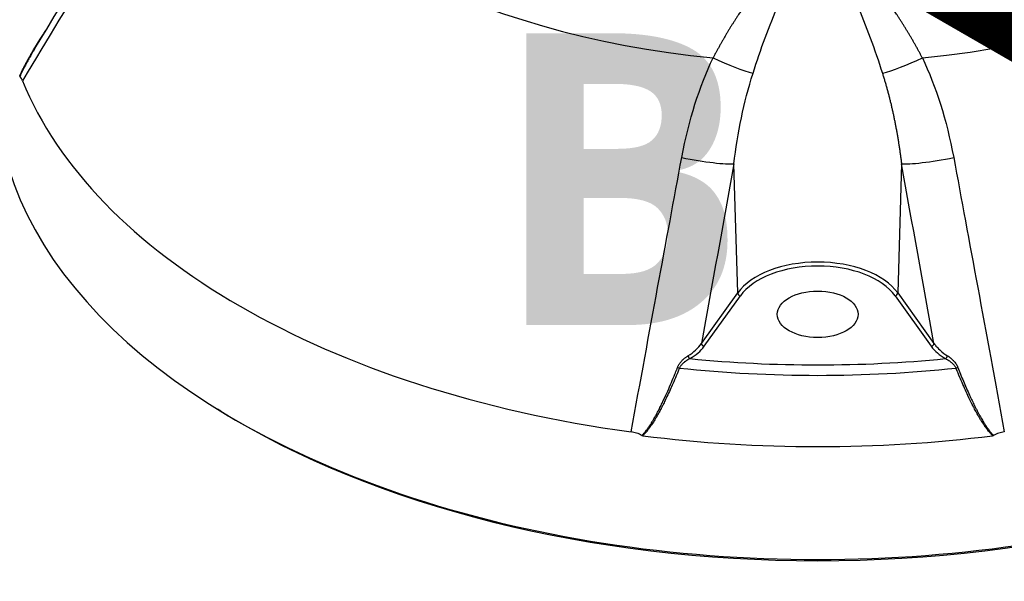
# Model space of a CAD drawing. Header units: millimetres. Extents: x 0 to 4378, y 0 to 2397.
# Tile 583 of 656: x 2654 to 2757, y 857 to 916. Entities that reach past the tile are written whole.
import ezdxf

# ---------------------------------------------------------------- set-up
doc = ezdxf.new("R2010")
doc.units = ezdxf.units.MM
doc.header["$LTSCALE"] = 0.2
doc.layers.add('01_Object Line', color=4, linetype='Continuous')
doc.layers.add('14_Mark', color=7, linetype='Continuous', true_color=0xe03c31)
doc.styles.add('Rainbow-5.0 Style', font='malgunsl.ttf')

# ---------------------------------------------------------------- blocks, each defined once
blk = doc.blocks.new('Blk$A18R2-0W24D')
for p, q in [((-8.414395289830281, 28.18500903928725), (-8.814036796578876, 41.76840145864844)), ((8.814036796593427, 41.76840145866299), (8.414395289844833, 28.18500903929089)), ((-12.22551786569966, 22.87204786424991), (-8.414418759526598, 28.18580674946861)), ((8.41441875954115, 28.18580674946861), (12.22551780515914, 22.87204794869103)), ((-11.94844910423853, 22.56725073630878), (-8.137302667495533, 27.87940519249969)), ((8.137302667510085, 27.87940519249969), (11.94844910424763, 22.56725073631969)), ((-62.77741188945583, 15.73462643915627), (-63.12994534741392, 15.952385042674))]:
    blk.add_line(p, q)
for centre, major_axis, ratio, start_param, end_param in [((-1.818989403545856e-12, 90.05784098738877), (65.25560367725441, -6.846606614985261e-13), 0.5773502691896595, 4.881854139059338, 6.113720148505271), ((-2.728484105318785e-12, 90.05784098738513), (-65.25560367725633, 3.434752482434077e-14), 0.5773502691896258, 0.2519380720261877, 1.401331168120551), ((-10.28190004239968, 53.26962802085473), (-4.563237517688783, 2.043737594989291), 0.1232512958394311, 1.466897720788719, 2.49038792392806), ((10.2819000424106, 53.26962802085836), (-4.563237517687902, -2.043737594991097), 0.1232512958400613, 0.6512047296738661, 1.674694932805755), ((-2.728484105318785e-12, 50.01979971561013), (86.4127087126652, 1.450228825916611e-14), 0.5773502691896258, 3.116897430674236, 6.307880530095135), ((-83.95928623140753, 51.45322445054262), (-0.06099574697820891, 0.5026432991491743), 0.106521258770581, 2.734909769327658, 3.046999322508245), ((-1.818989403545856e-12, 61.85319587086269), (-85.90660579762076, 1.831867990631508e-14), 0.5773502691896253, 0.2304668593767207, 1.340329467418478), ((-13.43185209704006, 42.76586822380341), (4.920273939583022, -0.8893331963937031), 0.09738109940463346, 4.552964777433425, 5.947909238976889), ((13.43185208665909, 42.76586822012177), (-4.920273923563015, -0.8893331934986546), 0.0973810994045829, 0.3352760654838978, 1.730220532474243), ((7.275957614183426e-12, 26.17193622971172), (9.10765013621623, -7.63278329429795e-16), 0.5773502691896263, 0.3926990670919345, 2.748893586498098), ((7.275957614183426e-12, 25.93339927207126), (-8.807752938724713, -1.52655665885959e-15), 0.577350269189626, 3.534291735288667, 5.890486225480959), ((-8.137302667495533, 28.12435416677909), (0.2437559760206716, -0.1748800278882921), 0.7543444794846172, 3.660559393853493, 5.208447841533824), ((8.137302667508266, 28.12435416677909), (-0.2437559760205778, -0.174880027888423), 0.7543444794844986, 1.074737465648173, 2.622625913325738), ((-37.7823454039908, 33.79102379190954), (25.94122224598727, -10.19850776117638), 0.3543858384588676, 6.023251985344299, 6.200976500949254), ((-11.94844910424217, 22.81219971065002), (-0.2437559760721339, 0.1748800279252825), 0.7543444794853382, 0.5222395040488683, 2.066855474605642), ((11.94844910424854, 22.81219971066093), (-0.2437559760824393, -0.1748800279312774), 0.7543444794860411, 1.074737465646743, 2.619352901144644), ((-38.41007799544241, 33.55844005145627), (26.88857348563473, -10.1991582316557), 0.3423002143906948, 6.012411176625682, 6.19245056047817), ((38.41018463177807, 33.55845260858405), (26.88868148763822, 10.1991806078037), 0.3422989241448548, 3.232327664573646, 3.412366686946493), ((-13.43502180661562, 21.51397747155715), (0.1508449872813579, -0.2593099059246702), 0.5795213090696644, 4.172420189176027, 5.495887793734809), ((-3.637978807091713e-12, 66.7582283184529), (-79.92684109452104, -1.068589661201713e-14), 0.577350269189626, 1.401903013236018, 1.739689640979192), ((13.43502364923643, 21.51398419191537), (-0.1508484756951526, -0.2593159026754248), 0.5795213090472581, 0.7872890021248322, 2.110740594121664), ((-14.58494017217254, 20.29774196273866), (-0.2784450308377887, 0.1116618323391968), 0.03256216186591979, 0.994857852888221, 1.732440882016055), ((-3.637978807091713e-12, 66.32073427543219), (-81.07590775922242, -1.679212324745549e-14), 0.5773502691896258, 1.390436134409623, 1.751156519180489), ((14.58494017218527, 20.29774196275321), (0.2784450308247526, 0.1116618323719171), 0.03256216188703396, 4.550744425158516, 5.288327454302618), ((-2.728484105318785e-12, 49.61180011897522), (85.9301584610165, 5.141442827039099e-12), 0.577350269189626, 3.893242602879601, 5.531535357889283), ((-18.16668396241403, 13.46784531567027), (0.3845443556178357, 0.2231505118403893), 0.576236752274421, 3.475967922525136, 3.788058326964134), ((-2.728484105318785e-12, 61.61004274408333), (-85.91700522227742, 7.632783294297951e-14), 0.5773502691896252, 1.355009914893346, 1.786582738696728), ((18.16668250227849, 13.46784697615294), (-0.3845457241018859, 0.2231523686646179), 0.5762359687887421, 2.495129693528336, 2.807219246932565)]:
    blk.add_ellipse(centre, major_axis=major_axis, ratio=ratio, start_param=start_param, end_param=end_param)
blk.add_ellipse((7.275957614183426e-12, 25.93339927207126), major_axis=(-4.250000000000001, -7.632783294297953e-16), ratio=0.5773502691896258)
for points in [[(-82.29109104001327, 53.96885159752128), (-78.01065226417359, 61.04496398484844), (-73.72639375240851, 68.12005383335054), (-69.43555013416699, 75.19330351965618)], [(-69.35019131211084, 74.21812150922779), (-73.62960525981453, 67.1253056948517), (-78.39114950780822, 59.2270746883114), (-83.63522265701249, 50.52337632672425)], [(-14.29845029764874, 42.43398401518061), (-13.5576973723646, 46.42271976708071), (-12.43526435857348, 49.90765731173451), (-11.00569647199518, 52.92219568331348)], [(11.00569647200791, 52.92219568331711), (12.4352646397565, 49.90765671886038), (13.55769768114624, 46.42271918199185), (14.29845029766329, 42.43398401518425)], [(-8.814036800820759, 41.76840160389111), (-8.41084282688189, 45.03935752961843), (-7.781954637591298, 48.24024745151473), (-6.805194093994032, 51.30322179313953)], [(-19.62382325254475, 13.56637764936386), (-17.67761123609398, 24.17409702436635), (-15.90251703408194, 33.79655576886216), (-14.29845029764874, 42.43398401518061)], [(-8.814036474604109, 41.768401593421), (-9.952557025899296, 35.46948793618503), (-11.08953867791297, 29.17071833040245), (-12.22551764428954, 22.87204772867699)], [(12.225517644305, 22.87204772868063), (11.08953867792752, 29.17071833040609), (9.952557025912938, 35.46948793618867), (8.814036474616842, 41.76840159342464)], [(14.2984502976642, 42.43398401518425), (15.90251703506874, 33.79655576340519), (17.67761123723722, 24.17409701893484), (19.62382325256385, 13.56637764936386)], [(-13.0059649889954, 22.02824869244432), (-13.00561407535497, 22.02809421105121), (-13.00526319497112, 22.02793970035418), (-13.00491234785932, 22.02778516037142)], [(13.00491261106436, 22.02778443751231), (13.00528637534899, 22.027949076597), (13.00566017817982, 22.0281136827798), (13.00603401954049, 22.02827825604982)]]:
    blk.add_open_spline(points, degree=3)
blk.add_rational_spline([(11.00569644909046, 52.92219567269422), (9.7189747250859, 55.37458911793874), (8.272754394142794, 57.69934613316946), (5.801343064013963, 60.98131826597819), (4.933241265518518, 62.04503419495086), (3.402560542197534, 63.52600199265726), (2.863060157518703, 63.99516263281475), (1.596299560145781, 64.79413177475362), (0.823003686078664, 65.13427429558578), (-0.8683343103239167, 65.12243256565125), (-1.633164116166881, 64.77646423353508), (-2.902569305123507, 63.9643130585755), (-3.449475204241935, 63.48401504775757), (-4.967126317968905, 62.00499231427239), (-5.82976081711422, 60.94572001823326), (-8.286228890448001, 57.67707949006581), (-9.722655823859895, 55.36757322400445), (-11.00569644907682, 52.92219567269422)], [0.999999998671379, 0.999999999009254, 0.999999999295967, 0.999999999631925, 0.999999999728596, 0.999999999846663, 0.999999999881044, 0.999999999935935, 0.999999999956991, 0.999999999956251, 0.999999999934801, 0.99999999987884, 0.999999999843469, 0.999999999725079, 0.999999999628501, 0.999999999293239, 0.999999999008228, 0.999999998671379], degree=3, knots=[0, 0, 0, 0, 0.25, 0.25, 0.375, 0.375, 0.4375, 0.4375, 0.5, 0.5, 0.5625, 0.5625, 0.625, 0.625, 0.75, 0.75, 1, 1, 1, 1])
for points, knots in [([(-6.805194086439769, 51.30322179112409), (-5.999909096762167, 53.82847455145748), (-5.106655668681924, 56.27152290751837), (-3.589426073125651, 59.77509413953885), (-3.057870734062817, 60.9196319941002), (-2.12348130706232, 62.52747541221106), (-1.786871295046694, 63.05143799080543), (-1.005499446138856, 63.93951889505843), (-0.5346398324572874, 64.31912292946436), (0.5067294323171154, 64.33211265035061), (0.982806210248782, 63.95888394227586), (1.76255323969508, 63.08512872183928), (2.094602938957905, 62.57321912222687), (3.036996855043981, 60.96297396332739), (3.571898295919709, 59.81342495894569), (5.098285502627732, 56.29504931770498), (5.997618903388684, 53.8356562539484), (6.805194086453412, 51.30322179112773)], [0, 0, 0, 0, 0.250000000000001, 0.250000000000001, 0.375000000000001, 0.375000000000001, 0.437500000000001, 0.437500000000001, 0.500000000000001, 0.500000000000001, 0.562500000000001, 0.562500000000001, 0.625, 0.625, 0.750000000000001, 0.750000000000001, 1, 1, 1, 1]), ([(-83.92444452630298, 50.98900583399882), (-83.88490636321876, 51.08421217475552), (-83.84351452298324, 51.18056126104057), (-83.80026273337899, 51.27808420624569), (-83.75518917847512, 51.37971481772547), (-83.70809491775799, 51.48262028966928), (-83.65898845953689, 51.58678627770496), (-83.63161681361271, 51.64484777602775), (-83.6036203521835, 51.70330002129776), (-83.57500377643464, 51.76213435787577), (-83.52346910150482, 51.86808723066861), (-83.46991387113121, 51.97530169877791), (-83.41434095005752, 52.08377974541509), (-83.40024019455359, 52.11130434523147), (-83.38600966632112, 52.13891009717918), (-83.37164968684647, 52.16659664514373), (-83.35575347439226, 52.19724510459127), (-83.33876306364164, 52.22975899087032), (-83.32129111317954, 52.26294528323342), (-83.30289812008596, 52.29788100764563), (-83.28397147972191, 52.33356179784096), (-83.26525584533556, 52.36860653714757), (-83.244874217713, 52.40677082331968), (-83.22474327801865, 52.44418078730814), (-83.20585632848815, 52.47906608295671), (-83.18502456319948, 52.51754356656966), (-83.16570742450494, 52.55294998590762), (-83.14926084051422, 52.58292323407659), (-83.12184752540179, 52.63288291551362), (-83.09333156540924, 52.68433690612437), (-83.06374529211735, 52.73728349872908), (-83.01587973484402, 52.82294207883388), (-82.96507899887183, 52.91251678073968), (-82.91136745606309, 53.00598517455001), (-82.86210899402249, 53.09170435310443), (-82.8104023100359, 53.1806983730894), (-82.75628556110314, 53.27296316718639), (-82.75139327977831, 53.2813041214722), (-82.74648131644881, 53.28967181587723), (-82.74154970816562, 53.29806625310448), (-82.70797716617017, 53.35521243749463), (-82.67261249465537, 53.41509221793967), (-82.63599889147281, 53.47672771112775), (-82.59911452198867, 53.53881901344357), (-82.56096270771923, 53.60269194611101), (-82.52212420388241, 53.66735847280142), (-82.48236361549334, 53.73356028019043), (-82.44188352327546, 53.80059367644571), (-82.40133209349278, 53.86741300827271), (-82.35791629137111, 53.93895216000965), (-82.31441898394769, 54.01024571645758), (-82.27166081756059, 54.08002983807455), (-82.25245850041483, 54.11136927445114), (-82.23340555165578, 54.14240455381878), (-82.21457749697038, 54.17302249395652), (-82.14728071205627, 54.28245965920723), (-82.0789286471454, 54.39283699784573), (-82.00958812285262, 54.5041216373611), (-81.84544213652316, 54.76755960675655), (-81.67553069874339, 55.03647881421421), (-81.49979348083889, 55.3108085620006), (-81.39354651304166, 55.47666246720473), (-81.28517018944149, 55.64449378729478), (-81.17465953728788, 55.81428623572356)], [1.529585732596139e-07, 1.529585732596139e-07, 1.529585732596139e-07, 1.529585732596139e-07, 0.0476556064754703, 0.0476556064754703, 0.0476556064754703, 0.0973183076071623, 0.0973183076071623, 0.0973183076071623, 0.125000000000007, 0.125000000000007, 0.125000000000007, 0.174851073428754, 0.174851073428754, 0.174851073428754, 0.187500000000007, 0.187500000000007, 0.187500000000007, 0.201502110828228, 0.201502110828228, 0.201502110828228, 0.216242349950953, 0.216242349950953, 0.216242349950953, 0.232294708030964, 0.232294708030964, 0.232294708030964, 0.250000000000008, 0.250000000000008, 0.250000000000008, 0.279511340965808, 0.279511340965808, 0.279511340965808, 0.327255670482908, 0.327255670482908, 0.327255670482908, 0.371041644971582, 0.371041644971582, 0.371041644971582, 0.375000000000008, 0.375000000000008, 0.375000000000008, 0.401946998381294, 0.401946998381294, 0.401946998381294, 0.429093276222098, 0.429093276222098, 0.429093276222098, 0.456884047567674, 0.456884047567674, 0.456884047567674, 0.486637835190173, 0.486637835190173, 0.486637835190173, 0.500000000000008, 0.500000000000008, 0.500000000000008, 0.547760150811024, 0.547760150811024, 0.547760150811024, 0.660820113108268, 0.660820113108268, 0.660820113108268, 0.7291737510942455, 0.7291737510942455, 0.7291737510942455, 0.7291737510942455]), ([(-82.29109121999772, 53.96885170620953), (-82.34481377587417, 53.88004269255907), (-82.3962461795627, 53.79446676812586), (-82.44588141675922, 53.7113843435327), (-82.50120864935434, 53.61877431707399), (-82.55430286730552, 53.52926154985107), (-82.60581681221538, 53.44179363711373), (-82.65621361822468, 53.3562225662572), (-82.70509817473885, 53.27260823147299), (-82.75305043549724, 53.18994649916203), (-82.79926470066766, 53.11028078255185), (-82.84461327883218, 53.03149963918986), (-82.88958266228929, 52.95269101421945), (-82.933933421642, 52.87496652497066), (-82.97791589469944, 52.79721522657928), (-83.02195840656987, 52.71855121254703), (-83.0602462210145, 52.65016562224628), (-83.09861218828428, 52.58105513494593), (-83.13729668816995, 52.51063814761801), (-83.15095889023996, 52.48576898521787), (-83.16466048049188, 52.46073676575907), (-83.17841080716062, 52.43551553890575), (-83.23035553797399, 52.3402370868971), (-83.280906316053, 52.24608529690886), (-83.3299719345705, 52.15309295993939), (-83.36694559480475, 52.083018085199), (-83.40307572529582, 52.01360235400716), (-83.43832853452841, 51.94484808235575), (-83.45249459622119, 51.91721972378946), (-83.4665196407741, 51.8896989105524), (-83.48040180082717, 51.8622859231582), (-83.53140948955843, 51.76156145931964), (-83.58048805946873, 51.66229264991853), (-83.62756361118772, 51.5644718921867), (-83.67500581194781, 51.46588925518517), (-83.72041388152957, 51.36877729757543), (-83.76373033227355, 51.27309878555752), (-83.80637211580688, 51.17891049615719), (-83.84698720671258, 51.08611137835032), (-83.88553449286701, 50.99463756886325), (-83.89152714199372, 50.98041684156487), (-83.89746983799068, 50.96622808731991), (-83.90336245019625, 50.95207100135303)], [0.5066928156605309, 0.5066928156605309, 0.5066928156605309, 0.5066928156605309, 0.544055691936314, 0.544055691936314, 0.544055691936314, 0.585703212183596, 0.585703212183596, 0.585703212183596, 0.626447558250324, 0.626447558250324, 0.626447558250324, 0.665715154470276, 0.665715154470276, 0.665715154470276, 0.704442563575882, 0.704442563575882, 0.704442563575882, 0.738109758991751, 0.738109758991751, 0.738109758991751, 0.749999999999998, 0.749999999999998, 0.749999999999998, 0.794917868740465, 0.794917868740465, 0.794917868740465, 0.8287659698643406, 0.8287659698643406, 0.8287659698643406, 0.842367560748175, 0.842367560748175, 0.842367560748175, 0.892344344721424, 0.892344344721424, 0.892344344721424, 0.942710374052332, 0.942710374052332, 0.942710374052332, 0.992291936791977, 0.992291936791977, 0.992291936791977, 0.999999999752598, 0.999999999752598, 0.999999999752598, 0.999999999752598]), ([(-83.63522271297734, 50.52337647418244), (-83.68136074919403, 50.63690477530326), (-83.72727111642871, 50.72939807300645), (-83.77241723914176, 50.8009084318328), (-83.81761668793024, 50.87250325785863), (-83.86142641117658, 50.92208618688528), (-83.90336245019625, 50.95207100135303)], [-0.121398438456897, -0.121398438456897, -0.121398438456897, -0.121398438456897, -0.0607472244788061, -0.0607472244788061, -0.0607472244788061, -2.436999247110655e-05, -2.436999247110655e-05, -2.436999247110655e-05, -2.436999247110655e-05]), ([(12.22551798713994, 22.87204769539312), (12.27477976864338, 22.80050354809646), (12.34300120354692, 22.70585736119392), (12.53660145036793, 22.47409226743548), (12.68156612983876, 22.31896714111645), (13.12836861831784, 21.90740112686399), (13.42017138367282, 21.70872246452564), (13.64178933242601, 21.57240164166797)], [0, 0, 0, 0, 0.25, 0.25, 0.5, 0.5, 0.9999998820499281, 0.9999998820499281, 0.9999998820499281, 0.9999998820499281]), ([(-14.73966495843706, 20.35096097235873), (-14.72708890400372, 20.3833636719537), (-14.71327168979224, 20.41607214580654), (-14.69825195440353, 20.44882884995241), (-14.68394948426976, 20.48002126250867), (-14.66855713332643, 20.5112573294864), (-14.6521512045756, 20.54233709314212), (-14.63557856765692, 20.57373267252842), (-14.61797189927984, 20.60496854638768), (-14.59944954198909, 20.63586450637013), (-14.58061622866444, 20.66727915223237), (-14.56083658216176, 20.69834221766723), (-14.54027123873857, 20.7288937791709), (-14.5186783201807, 20.7609718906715), (-14.49621960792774, 20.79248584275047), (-14.47311516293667, 20.82328634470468), (-14.44957450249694, 20.85466836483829), (-14.42536421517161, 20.88530975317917), (-14.40074282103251, 20.91509059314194), (-14.37481160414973, 20.94645573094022), (-14.34842521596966, 20.97686621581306), (-14.32190192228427, 21.00622478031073), (-14.29945806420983, 21.03106782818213), (-14.27691676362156, 21.05515851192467), (-14.25447216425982, 21.078460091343), (-14.22175205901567, 21.11242951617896), (-14.18857524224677, 21.14523539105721), (-14.15501199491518, 21.1769933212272), (-14.12056633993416, 21.20958619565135), (-14.08571289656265, 21.24107539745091), (-14.05051078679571, 21.2715410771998), (-14.01536664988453, 21.30195658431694), (-13.97987418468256, 21.33135193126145), (-13.94408770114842, 21.35976243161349), (-13.90927604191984, 21.38739902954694), (-13.8741854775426, 21.41410364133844), (-13.83887264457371, 21.43986749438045), (-13.80611364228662, 21.46376810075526), (-13.77316297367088, 21.48685888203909), (-13.74007887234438, 21.50909923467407), (-13.70742100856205, 21.53105305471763), (-13.67463265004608, 21.55217847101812), (-13.64147295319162, 21.57231229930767)], [0, 0, 0, 0, 0.0625, 0.0625, 0.0625, 0.122015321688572, 0.122015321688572, 0.122015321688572, 0.182135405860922, 0.182135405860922, 0.182135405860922, 0.243264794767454, 0.243264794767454, 0.243264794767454, 0.30744859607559, 0.30744859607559, 0.30744859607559, 0.372844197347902, 0.372844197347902, 0.372844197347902, 0.441718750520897, 0.441718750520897, 0.441718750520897, 0.5, 0.5, 0.5, 0.584963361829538, 0.584963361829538, 0.584963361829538, 0.672160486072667, 0.672160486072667, 0.672160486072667, 0.759214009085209, 0.759214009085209, 0.759214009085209, 0.843896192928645, 0.843896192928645, 0.843896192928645, 0.922454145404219, 0.922454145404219, 0.922454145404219, 1, 1, 1, 1]), ([(-13.43502364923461, 21.26903521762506), (-13.43610527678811, 21.26850801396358), (-13.43963785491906, 21.26679174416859), (-13.4532650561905, 21.26011087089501), (-13.4655231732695, 21.25406920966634), (-13.493576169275, 21.23992547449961), (-13.50829561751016, 21.2324095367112), (-13.53924236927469, 21.2162640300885), (-13.55518658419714, 21.20781127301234), (-13.58790153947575, 21.19009401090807), (-13.6046008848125, 21.18088378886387), (-13.63847702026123, 21.16179686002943), (-13.65564871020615, 21.15192540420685), (-13.69000774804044, 21.13174593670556), (-13.70719014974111, 21.12143345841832), (-13.73878361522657, 21.10206743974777), (-13.7533016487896, 21.09298942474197), (-13.79462699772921, 21.06668398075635), (-13.82083325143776, 21.04941723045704), (-13.87224341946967, 21.01453078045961), (-13.8972242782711, 20.99698241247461), (-13.92607350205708, 20.9761408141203), (-13.93149075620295, 20.97219947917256), (-13.94641856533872, 20.96126608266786), (-13.95475592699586, 20.95507986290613), (-13.97068030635, 20.94316435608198), (-13.97815317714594, 20.93751132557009), (-13.99275962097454, 20.9263482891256), (-13.9998971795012, 20.92083785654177), (-14.01475537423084, 20.90920992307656), (-14.02239681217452, 20.90316550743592), (-14.03868607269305, 20.89006563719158), (-14.04712332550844, 20.88320151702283), (-14.05788298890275, 20.87428511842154), (-14.05911534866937, 20.87326173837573), (-14.09549349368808, 20.84298520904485), (-14.12916372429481, 20.81329149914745), (-14.19416957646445, 20.75245900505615), (-14.22542230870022, 20.72130274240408), (-14.2852773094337, 20.65765146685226), (-14.3137784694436, 20.62514368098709), (-14.36829936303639, 20.55836246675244), (-14.39413337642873, 20.52407952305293), (-14.44350984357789, 20.45299685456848), (-14.46672822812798, 20.41620428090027), (-14.50858545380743, 20.34308144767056), (-14.52722505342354, 20.30675121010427), (-14.54371535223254, 20.27082235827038)], [0, 0, 0, 0, 0.0291920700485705, 0.0291920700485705, 0.0708674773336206, 0.0708674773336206, 0.104815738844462, 0.104815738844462, 0.135485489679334, 0.135485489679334, 0.164756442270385, 0.164756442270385, 0.193811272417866, 0.193811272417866, 0.223333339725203, 0.223333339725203, 0.250000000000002, 0.250000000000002, 0.303672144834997, 0.303672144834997, 0.361380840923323, 0.361380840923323, 0.375000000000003, 0.375000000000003, 0.399548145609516, 0.399548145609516, 0.426070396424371, 0.426070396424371, 0.451963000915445, 0.451963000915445, 0.475981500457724, 0.475981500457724, 0.497288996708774, 0.497288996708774, 0.500000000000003, 0.500000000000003, 0.576129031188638, 0.576129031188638, 0.654230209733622, 0.654230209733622, 0.734564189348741, 0.734564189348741, 0.818770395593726, 0.818770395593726, 0.909385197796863, 0.909385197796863, 1, 1, 1, 1]), ([(13.4350236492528, 21.2690352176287), (13.49054299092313, 21.24197414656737), (13.54769802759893, 21.21244655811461), (13.6615414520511, 21.14938630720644), (13.71818217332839, 21.11601872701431), (13.82893195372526, 21.04580033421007), (13.88305257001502, 21.00913875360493), (13.98730414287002, 20.93277551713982), (14.03750741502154, 20.8932635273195), (14.1332084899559, 20.81133514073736), (14.17881024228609, 20.7690715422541), (14.26330867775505, 20.6831673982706), (14.30244587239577, 20.63977509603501), (14.37499326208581, 20.55081151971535), (14.40854590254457, 20.50535272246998), (14.46909425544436, 20.41314393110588), (14.49630847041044, 20.36653121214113), (14.52867317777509, 20.30275035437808), (14.53635407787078, 20.28686101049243), (14.54371535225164, 20.27082235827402)], [3.63858496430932e-13, 3.63858496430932e-13, 3.63858496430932e-13, 3.63858496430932e-13, 0.138562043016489, 0.138562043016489, 0.272510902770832, 0.272510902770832, 0.401157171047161, 0.401157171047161, 0.524438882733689, 0.524438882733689, 0.643329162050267, 0.643329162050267, 0.754831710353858, 0.754831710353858, 0.862791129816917, 0.862791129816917, 0.966147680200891, 0.966147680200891, 1, 1, 1, 1]), ([(13.64178933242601, 21.57240164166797), (13.66548219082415, 21.55781283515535), (13.68880313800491, 21.5429652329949), (13.71182491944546, 21.5278567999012), (13.73651483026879, 21.51165362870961), (13.76086103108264, 21.49515057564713), (13.78498039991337, 21.47829967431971), (13.80976704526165, 21.46098258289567), (13.83431478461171, 21.44329803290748), (13.8587697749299, 21.42514797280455), (13.8833840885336, 21.4068796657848), (13.90790517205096, 21.38813965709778), (13.93249077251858, 21.3687838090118), (13.95669292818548, 21.34972984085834), (13.98095833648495, 21.33007898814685), (14.00543505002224, 21.30965288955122), (14.0286404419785, 21.29028772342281), (14.0520363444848, 21.27022555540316), (14.07573742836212, 21.24927985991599), (14.09853811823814, 21.22912988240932), (14.12162180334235, 21.20816221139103), (14.14507151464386, 21.18617930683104), (14.16707871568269, 21.16554868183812), (14.18940869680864, 21.1440237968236), (14.21210639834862, 21.12141404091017), (14.22528562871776, 21.10828587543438), (14.23858836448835, 21.09479144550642), (14.25201847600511, 21.08088889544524), (14.292220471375, 21.0392726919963), (14.33070364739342, 20.99716090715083), (14.36732815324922, 20.95454647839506), (14.40881259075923, 20.90627727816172), (14.44791287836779, 20.85736247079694), (14.48449041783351, 20.80777046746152), (14.52752410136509, 20.74942519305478), (14.56706751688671, 20.69014144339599), (14.6029619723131, 20.62985664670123), (14.63624264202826, 20.5739617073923), (14.66638890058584, 20.51720616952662), (14.69329165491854, 20.45954090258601), (14.71001112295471, 20.42370321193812), (14.72547798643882, 20.3875142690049), (14.73966495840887, 20.35096097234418)], [0, 0, 0, 0, 0.056277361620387, 0.056277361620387, 0.056277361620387, 0.116632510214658, 0.116632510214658, 0.116632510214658, 0.178657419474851, 0.178657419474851, 0.178657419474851, 0.241086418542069, 0.241086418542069, 0.241086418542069, 0.302541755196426, 0.302541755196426, 0.302541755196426, 0.360805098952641, 0.360805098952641, 0.360805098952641, 0.41685504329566, 0.41685504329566, 0.41685504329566, 0.469457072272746, 0.469457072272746, 0.469457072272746, 0.5, 0.5, 0.5, 0.591427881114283, 0.591427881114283, 0.591427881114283, 0.69498789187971, 0.69498789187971, 0.69498789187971, 0.816826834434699, 0.816826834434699, 0.816826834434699, 0.92979362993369, 0.92979362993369, 0.92979362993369, 1, 1, 1, 1]), ([(-18.48775125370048, 13.18435026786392), (-18.4184123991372, 13.25815072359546), (-18.34944907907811, 13.33483519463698), (-18.28088274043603, 13.41446380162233), (-18.21162467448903, 13.49489573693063), (-18.14277207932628, 13.57833185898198), (-18.07435782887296, 13.66480222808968), (-18.0084988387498, 13.748042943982), (-17.94304651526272, 13.83409568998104), (-17.87803339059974, 13.92295408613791), (-17.84882311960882, 13.96287799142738), (-17.81970223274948, 14.0033684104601), (-17.79067151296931, 14.0444209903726), (-17.75744094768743, 14.09141260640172), (-17.7243320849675, 14.13914166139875), (-17.69134644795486, 14.18760144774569), (-17.63348983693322, 14.2725996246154), (-17.5760146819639, 14.35984609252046), (-17.51893684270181, 14.44927679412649), (-17.50307239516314, 14.47413352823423), (-17.48723861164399, 14.49915882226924), (-17.47143576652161, 14.52435088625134), (-17.43827143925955, 14.57721971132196), (-17.40683973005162, 14.6283147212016), (-17.37656332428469, 14.67828152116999), (-17.35527893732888, 14.7134083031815), (-17.3345666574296, 14.74797847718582), (-17.31423732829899, 14.7822256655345), (-17.28132012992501, 14.83767862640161), (-17.24946160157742, 14.89235240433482), (-17.21792994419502, 14.94729389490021), (-17.18567095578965, 15.0035027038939), (-17.1537541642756, 15.05999199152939), (-17.12143701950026, 15.11791553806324), (-17.0959111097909, 15.16366683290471), (-17.07013622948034, 15.21031359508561), (-17.04376389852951, 15.25843698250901), (-16.98976061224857, 15.35698045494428), (-16.93440545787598, 15.45989439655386), (-16.87766508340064, 15.56717197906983), (-16.82330776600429, 15.66994397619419), (-16.7676790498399, 15.77672090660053), (-16.71071815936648, 15.88746790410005), (-16.67164886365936, 15.96342892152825), (-16.63195219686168, 16.04125709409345), (-16.59159975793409, 16.12093221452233), (-16.51321223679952, 16.27570687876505), (-16.4355918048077, 16.43238813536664), (-16.35854537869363, 16.59085746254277), (-16.1939325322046, 16.92943367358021), (-16.031613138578, 17.27675728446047), (-15.87068258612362, 17.63392442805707), (-15.73830198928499, 17.92772817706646), (-15.60686145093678, 18.22819348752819), (-15.4758783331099, 18.53593587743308), (-15.35287483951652, 18.82493028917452), (-15.23027453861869, 19.12034254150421), (-15.10769781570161, 19.42267995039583), (-15.08093286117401, 19.48869613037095), (-15.05416884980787, 19.55504249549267), (-15.02740146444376, 19.62172414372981), (-14.94956022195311, 19.81563857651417), (-14.8717043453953, 20.01238997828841), (-14.79372151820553, 20.21210164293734), (-14.7757095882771, 20.25822965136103), (-14.75769113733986, 20.30451559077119), (-14.739664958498, 20.35096097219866)], [2.45541929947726e-10, 2.45541929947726e-10, 2.45541929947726e-10, 2.45541929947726e-10, 0.0495996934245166, 0.0495996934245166, 0.0495996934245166, 0.099699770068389, 0.099699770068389, 0.099699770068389, 0.147928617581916, 0.147928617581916, 0.147928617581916, 0.169597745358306, 0.169597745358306, 0.169597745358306, 0.194401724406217, 0.194401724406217, 0.194401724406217, 0.237907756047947, 0.237907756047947, 0.237907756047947, 0.250000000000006, 0.250000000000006, 0.250000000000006, 0.275377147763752, 0.275377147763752, 0.275377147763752, 0.293217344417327, 0.293217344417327, 0.293217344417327, 0.322104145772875, 0.322104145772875, 0.322104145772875, 0.351657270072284, 0.351657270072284, 0.351657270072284, 0.375000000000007, 0.375000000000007, 0.375000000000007, 0.422799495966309, 0.422799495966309, 0.422799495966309, 0.468591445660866, 0.468591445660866, 0.468591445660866, 0.500000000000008, 0.500000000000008, 0.500000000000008, 0.561013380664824, 0.561013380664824, 0.561013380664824, 0.691370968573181, 0.691370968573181, 0.691370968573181, 0.798602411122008, 0.798602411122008, 0.798602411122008, 0.899301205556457, 0.899301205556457, 0.899301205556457, 0.9212890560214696, 0.9212890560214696, 0.9212890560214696, 0.985231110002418, 0.985231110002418, 0.985231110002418, 0.999999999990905, 0.999999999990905, 0.999999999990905, 0.999999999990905]), ([(-14.54371535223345, 20.27082235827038), (-14.65451718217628, 19.99395004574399), (-14.76529920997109, 19.72278321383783), (-14.8760657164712, 19.45735026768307), (-14.99371382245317, 19.17542674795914), (-15.11134419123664, 18.89997172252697), (-15.22891646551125, 18.63098022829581), (-15.32235772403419, 18.41719765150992), (-15.41576122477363, 18.20749683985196), (-15.50909025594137, 18.00185944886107), (-15.62283588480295, 17.75123695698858), (-15.73648870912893, 17.50666761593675), (-15.85002468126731, 17.26815550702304), (-15.8968537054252, 17.1697788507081), (-15.94366231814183, 17.07243233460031), (-15.99044675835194, 16.97611491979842), (-16.06584354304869, 16.82089187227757), (-16.14118799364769, 16.6683317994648), (-16.21644818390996, 16.51846802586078), (-16.22114902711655, 16.50910735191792), (-16.22584980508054, 16.49975674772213), (-16.23055053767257, 16.49041627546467), (-16.25457142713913, 16.44268617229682), (-16.27731167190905, 16.3977715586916), (-16.29989848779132, 16.35337290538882), (-16.32189153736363, 16.31014141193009), (-16.34373911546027, 16.26739881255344), (-16.36652606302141, 16.22303846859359), (-16.38729759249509, 16.1826016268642), (-16.4088495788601, 16.14082032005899), (-16.4320412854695, 16.09611592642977), (-16.44425472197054, 16.07257327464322), (-16.45692356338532, 16.04822024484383), (-16.47017854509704, 16.02282893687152), (-16.53743353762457, 15.89399494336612), (-16.60281764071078, 15.77081694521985), (-16.666606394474, 15.65285453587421), (-16.74431736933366, 15.50914622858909), (-16.81965989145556, 15.37317792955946), (-16.89309427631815, 15.24408722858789), (-17.00139361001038, 15.05370724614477), (-17.10553813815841, 14.87828192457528), (-17.20696816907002, 14.71494157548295), (-17.25725105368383, 14.6339672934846), (-17.30672753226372, 14.55580025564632), (-17.35574031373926, 14.48022070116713), (-17.39472616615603, 14.42010304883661), (-17.43341724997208, 14.3616213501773), (-17.47196801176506, 14.30465148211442), (-17.50821236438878, 14.25108999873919), (-17.54265187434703, 14.2009811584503), (-17.57605183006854, 14.1531511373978), (-17.60650074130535, 14.10954712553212), (-17.63608559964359, 14.06783682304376), (-17.66542139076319, 14.02715584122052), (-17.69363000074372, 13.98803796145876), (-17.72160809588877, 13.94987156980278), (-17.74993872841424, 13.91191556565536), (-17.77637998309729, 13.87649085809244), (-17.8031282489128, 13.8412492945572), (-17.83069141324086, 13.80561501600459), (-17.85116967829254, 13.77914025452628), (-17.87209835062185, 13.75244917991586), (-17.89370004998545, 13.72531720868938), (-17.93418067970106, 13.6744730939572), (-17.97600849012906, 13.62352574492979), (-18.01911648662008, 13.57245764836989), (-18.06102501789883, 13.52281050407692), (-18.10414322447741, 13.4730491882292), (-18.1484539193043, 13.42317069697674), (-18.19063629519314, 13.3756879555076), (-18.23389924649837, 13.32809897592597), (-18.27827116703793, 13.28041388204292), (-18.31672355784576, 13.23909031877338), (-18.35600921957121, 13.19769468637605), (-18.39617643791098, 13.15624261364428)], [0, 0, 0, 0, 0.0860212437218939, 0.0860212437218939, 0.0860212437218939, 0.177386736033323, 0.177386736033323, 0.177386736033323, 0.250000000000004, 0.250000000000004, 0.250000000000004, 0.338498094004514, 0.338498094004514, 0.338498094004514, 0.375000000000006, 0.375000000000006, 0.375000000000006, 0.433825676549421, 0.433825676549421, 0.433825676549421, 0.437500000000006, 0.437500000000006, 0.437500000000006, 0.456275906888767, 0.456275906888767, 0.456275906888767, 0.474558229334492, 0.474558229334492, 0.474558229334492, 0.491223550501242, 0.491223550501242, 0.491223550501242, 0.500000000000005, 0.500000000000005, 0.500000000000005, 0.54453118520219, 0.54453118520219, 0.54453118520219, 0.598781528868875, 0.598781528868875, 0.598781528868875, 0.678788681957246, 0.678788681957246, 0.678788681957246, 0.718451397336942, 0.718451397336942, 0.718451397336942, 0.750000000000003, 0.750000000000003, 0.750000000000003, 0.779661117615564, 0.779661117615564, 0.779661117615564, 0.806701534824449, 0.806701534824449, 0.806701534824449, 0.832702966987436, 0.832702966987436, 0.832702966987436, 0.856970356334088, 0.856970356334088, 0.856970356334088, 0.875000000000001, 0.875000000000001, 0.875000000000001, 0.908786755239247, 0.908786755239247, 0.908786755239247, 0.941633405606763, 0.941633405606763, 0.941633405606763, 0.972902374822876, 0.972902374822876, 0.972902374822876, 0.9999998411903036, 0.9999998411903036, 0.9999998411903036, 0.9999998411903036]), ([(18.39617643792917, 13.15624261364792), (18.32283341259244, 13.23193171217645), (18.25019217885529, 13.31023895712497), (18.17822883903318, 13.39118528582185), (18.10323440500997, 13.47554107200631), (18.02897703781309, 13.56276391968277), (17.95547361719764, 13.65284431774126), (17.91450323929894, 13.70305460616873), (17.87376779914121, 13.75415202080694), (17.83327417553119, 13.8061291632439), (17.76035052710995, 13.89973310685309), (17.68819393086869, 13.99620807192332), (17.61680695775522, 14.09555587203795), (17.59869362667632, 14.12076382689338), (17.58062994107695, 14.146156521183), (17.56261610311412, 14.1717335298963), (17.54267515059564, 14.20004675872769), (17.5216695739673, 14.23024248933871), (17.50038219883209, 14.2612259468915), (17.47797264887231, 14.29384271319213), (17.45525092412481, 14.32733241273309), (17.43308210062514, 14.36038345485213), (17.40893989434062, 14.39637657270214), (17.38545285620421, 14.43184889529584), (17.36368502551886, 14.46507091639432), (17.33967572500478, 14.5017138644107), (17.31775604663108, 14.53561772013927), (17.29931088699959, 14.56443709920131), (17.26856636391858, 14.61247344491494), (17.23723622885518, 14.66230260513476), (17.20528166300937, 14.71388179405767), (17.15358454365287, 14.79732825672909), (17.10040538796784, 14.88552981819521), (17.04573809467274, 14.97844645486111), (16.99560313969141, 15.06365958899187), (16.94421665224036, 15.15283847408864), (16.89153250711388, 15.24593038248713), (16.88676971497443, 15.25434614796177), (16.88199628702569, 15.26279387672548), (16.87721217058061, 15.27127351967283), (16.84464384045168, 15.32899949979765), (16.81073319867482, 15.38971877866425), (16.77607389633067, 15.45248260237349), (16.7411582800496, 15.51571057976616), (16.70548304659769, 15.58101338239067), (16.66961060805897, 15.6473923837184), (16.63288650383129, 15.71534732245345), (16.59595568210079, 15.78442990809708), (16.5593739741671, 15.85354117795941), (16.52020829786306, 15.92753415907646), (16.48144276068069, 16.00155962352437), (16.44370545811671, 16.07424256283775), (16.42675797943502, 16.10688380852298), (16.41001718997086, 16.13925399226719), (16.3935369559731, 16.17122742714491), (16.33463196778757, 16.28550946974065), (16.27576897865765, 16.40136519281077), (16.21690865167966, 16.51870043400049), (16.07757169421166, 16.79646198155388), (15.93801312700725, 17.08290548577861), (15.79840970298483, 17.37809712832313), (15.6778882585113, 17.63293989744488), (15.55733391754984, 17.89430252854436), (15.43683394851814, 18.16219634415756), (15.32102543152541, 18.41966019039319), (15.20526762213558, 18.68315666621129), (15.08960446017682, 18.95266487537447), (14.97926981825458, 19.20975703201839), (14.8690215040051, 19.4723197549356), (14.75886191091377, 19.74030571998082), (14.68711237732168, 19.91485128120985), (14.61539975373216, 20.0916969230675), (14.54371535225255, 20.27082235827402)], [1.529587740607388e-07, 1.529587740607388e-07, 1.529587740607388e-07, 1.529587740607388e-07, 0.0476556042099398, 0.0476556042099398, 0.0476556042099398, 0.0973183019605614, 0.0973183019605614, 0.0973183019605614, 0.125000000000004, 0.125000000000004, 0.125000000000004, 0.174851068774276, 0.174851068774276, 0.174851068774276, 0.187500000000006, 0.187500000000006, 0.187500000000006, 0.201502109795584, 0.201502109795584, 0.201502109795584, 0.216242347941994, 0.216242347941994, 0.216242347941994, 0.232294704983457, 0.232294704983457, 0.232294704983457, 0.250000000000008, 0.250000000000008, 0.250000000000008, 0.279511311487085, 0.279511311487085, 0.279511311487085, 0.327255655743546, 0.327255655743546, 0.327255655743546, 0.371041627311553, 0.371041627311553, 0.371041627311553, 0.375000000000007, 0.375000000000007, 0.375000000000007, 0.401947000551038, 0.401947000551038, 0.401947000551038, 0.429093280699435, 0.429093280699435, 0.429093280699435, 0.456884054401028, 0.456884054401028, 0.456884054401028, 0.486637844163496, 0.486637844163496, 0.486637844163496, 0.500000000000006, 0.500000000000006, 0.500000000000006, 0.547760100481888, 0.547760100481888, 0.547760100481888, 0.660820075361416, 0.660820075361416, 0.660820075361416, 0.75842621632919, 0.75842621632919, 0.75842621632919, 0.852232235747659, 0.852232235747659, 0.852232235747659, 0.941716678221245, 0.941716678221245, 0.941716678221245, 1, 1, 1, 1]), ([(14.73966495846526, 20.35096097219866), (14.83571211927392, 20.10349049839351), (14.93158482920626, 19.86046294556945), (15.02736296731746, 19.62193584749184), (15.12506066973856, 19.37862824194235), (15.22266012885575, 19.14000335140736), (15.32021875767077, 18.90610324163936), (15.42030597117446, 18.66614076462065), (15.52035077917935, 18.43115123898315), (15.62039934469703, 18.20116651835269), (15.63175826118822, 18.175055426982), (15.64311720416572, 18.14900883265), (15.65447622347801, 18.12302677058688), (15.75648861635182, 17.88968864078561), (15.85852043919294, 17.66157076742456), (15.9605870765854, 17.43871716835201), (16.01086943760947, 17.32893001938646), (16.0611597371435, 17.22042024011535), (16.11145656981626, 17.11319160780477), (16.15103268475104, 17.0288186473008), (16.19230332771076, 16.94164302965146), (16.23451674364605, 16.85331033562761), (16.27587263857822, 16.76677202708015), (16.31813382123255, 16.67912338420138), (16.36055250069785, 16.59189076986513), (16.40105671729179, 16.50859518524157), (16.44172463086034, 16.42564307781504), (16.48187720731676, 16.34437737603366), (16.52202978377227, 16.26311167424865), (16.56166736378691, 16.18353302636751), (16.60006314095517, 16.10695677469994), (16.65576592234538, 15.99586356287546), (16.70934460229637, 15.8901325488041), (16.7615184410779, 15.78849989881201), (16.81084035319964, 15.6924226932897), (16.85890677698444, 15.60000712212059), (16.90635957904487, 15.51019450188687), (16.95278331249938, 15.42232957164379), (16.99861962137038, 15.33695532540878), (17.04450453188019, 15.25310000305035), (17.08872637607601, 15.17228395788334), (17.13299333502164, 15.09287833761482), (17.17790857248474, 15.01403844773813), (17.22220595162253, 14.93628308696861), (17.26713371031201, 14.85907749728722), (17.31330571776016, 14.78164289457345), (17.35344476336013, 14.71432611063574), (17.39444021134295, 14.6467337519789), (17.43679611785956, 14.57843644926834), (17.45175493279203, 14.5543159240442), (17.46688378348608, 14.53010777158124), (17.48220616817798, 14.50579421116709), (17.54008974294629, 14.41394455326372), (17.59843882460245, 14.32429511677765), (17.65723033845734, 14.23691802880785), (17.70153301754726, 14.17107452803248), (17.7460850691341, 14.10652115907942), (17.79088071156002, 14.04327640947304), (17.8088814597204, 14.01786204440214), (17.82692048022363, 13.99265873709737), (17.84499744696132, 13.96766765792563), (17.91141832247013, 13.8758420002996), (17.97835156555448, 13.78688158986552), (18.04576137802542, 13.70080082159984), (18.11369621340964, 13.61404961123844), (18.18211457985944, 13.53022265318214), (18.25098750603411, 13.44929917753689), (18.31878771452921, 13.36963611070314), (18.38702803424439, 13.2927864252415), (18.45569486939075, 13.21870214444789), (18.46636999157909, 13.20718481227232), (18.47705545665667, 13.19573426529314), (18.48775125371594, 13.18435026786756)], [7.82968410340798e-12, 7.82968410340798e-12, 7.82968410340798e-12, 7.82968410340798e-12, 0.07848473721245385, 0.07848473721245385, 0.07848473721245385, 0.158542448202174, 0.158542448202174, 0.158542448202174, 0.240675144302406, 0.240675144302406, 0.240675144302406, 0.249999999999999, 0.249999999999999, 0.249999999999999, 0.333744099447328, 0.333744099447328, 0.333744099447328, 0.374999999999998, 0.374999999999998, 0.374999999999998, 0.407462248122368, 0.407462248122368, 0.407462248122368, 0.439265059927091, 0.439265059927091, 0.439265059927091, 0.469632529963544, 0.469632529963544, 0.469632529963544, 0.499999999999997, 0.499999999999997, 0.499999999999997, 0.544055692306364, 0.544055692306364, 0.544055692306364, 0.585703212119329, 0.585703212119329, 0.585703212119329, 0.626447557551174, 0.626447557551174, 0.626447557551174, 0.665715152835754, 0.665715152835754, 0.665715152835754, 0.704442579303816, 0.704442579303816, 0.704442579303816, 0.73810977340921, 0.73810977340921, 0.73810977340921, 0.749999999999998, 0.749999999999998, 0.749999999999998, 0.79491786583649, 0.79491786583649, 0.79491786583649, 0.8287659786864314, 0.8287659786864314, 0.8287659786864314, 0.842367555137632, 0.842367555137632, 0.842367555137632, 0.892344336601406, 0.892344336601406, 0.892344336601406, 0.942710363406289, 0.942710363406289, 0.942710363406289, 0.992291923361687, 0.992291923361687, 0.992291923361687, 0.999999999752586, 0.999999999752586, 0.999999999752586, 0.999999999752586]), ([(-18.48775125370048, 13.18435026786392), (-18.66446945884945, 13.28061757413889), (-18.84880690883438, 13.3628556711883), (-19.03969529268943, 13.42776736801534), (-19.23124357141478, 13.49290346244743), (-19.42673078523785, 13.5396782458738), (-19.62382326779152, 13.5663777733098)], [-0.1212578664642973, -0.1212578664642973, -0.1212578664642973, -0.1212578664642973, -0.0607335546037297, -0.0607335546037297, -0.0607335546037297, -1.21859546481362e-08, -1.21859546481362e-08, -1.21859546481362e-08, -1.21859546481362e-08]), ([(19.62382326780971, 13.56637777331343), (19.42718650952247, 13.53973998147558), (19.23214400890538, 13.49311907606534), (19.04101457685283, 13.4282156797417), (18.8496593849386, 13.36323562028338), (18.66487880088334, 13.28084187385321), (18.48775125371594, 13.18435026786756)], [-0.121398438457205, -0.121398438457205, -0.121398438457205, -0.121398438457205, -0.060747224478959, -0.060747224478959, -0.060747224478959, -2.43699924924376e-05, -2.43699924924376e-05, -2.43699924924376e-05, -2.43699924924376e-05])]:
    blk.add_open_spline(points, degree=3, knots=knots)
blk.add_rational_spline([(6.805194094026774, 51.3032217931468), (7.78195463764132, 48.24024745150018), (8.410842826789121, 45.03935752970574), (8.814036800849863, 41.76840160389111)], [1.00000000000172, 1.00000000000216, 1.00000000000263, 1.00000000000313], degree=3)
blk = doc.blocks.new('Blk$A46N0-6W24B')
at = {"layer": '14_Mark', "const_width": 4.999999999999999}
blk.add_lwpolyline([(29.28730450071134, -17.63940297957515), (-0.936982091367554, -0.1894029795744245)], dxfattribs=at)
at = {"insert": (-18.7763246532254, -15.64874045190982), "char_height": 16, "attachment_point": 4, "style": 'Rainbow-5.0 Style'}
blk.add_mtext('{\\fMalgun Gothic Semilight|b1|i0|c129|p50;B}', dxfattribs=at)

msp = doc.modelspace()

# ---------------------------------------------------------------- block references
at = {"xscale": 1.92, "yscale": 1.92, "zscale": 1.92}
msp.add_blockref('Blk$A46N0-6W24B', (2739.606371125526, 929.3554046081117), dxfattribs=at)
at = {"layer": '01_Object Line'}
msp.add_blockref('Blk$A18R2-0W24D', (2737.807365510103, 859.1456654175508), dxfattribs=at)

doc.saveas('drawing.dxf')
